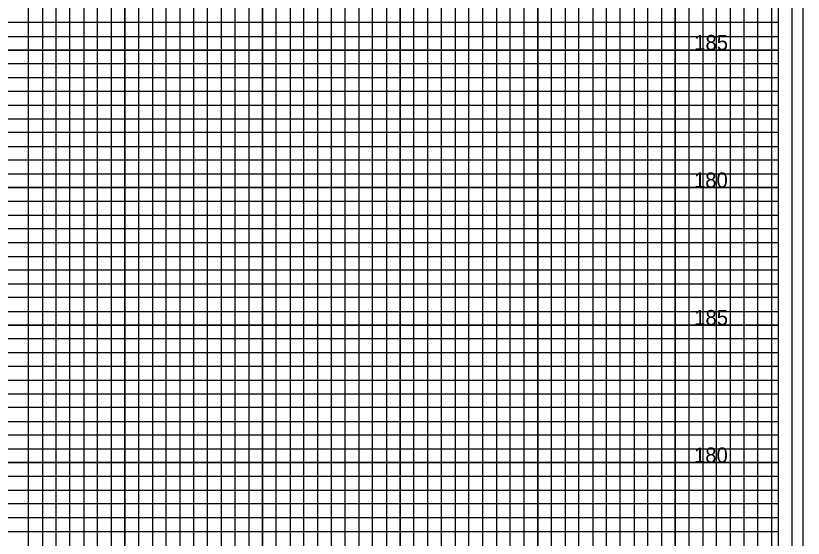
# Model space of a CAD drawing. Extents: x -4 to 103, y -2 to 6583.
# Drawn here: x 74.78 to 103.4, y 598.85 to 617.85 of the extents above; entities that cross this region are included whole.
import ezdxf

# ---------------------------------------------------------------- set-up
doc = ezdxf.new("R2010")
doc.units = 0
for name, color, linetype in [('Prop XS Elevation Labels', 7, 'Continuous'), ('Sheet Cross Section CELL', 7, 'Continuous'), ('Sheet Cross Section Grid Major CELL', 7, 'Continuous'), ('Sheet Cross Section Grid Middle CELL', 7, 'Continuous'), ('Sheet DOT Grid CELL', 7, 'Continuous'), ('Sheet Plot Border Inside CELL', 7, 'Continuous'), ('Sheet Plot Border Outside CELL', 7, 'Continuous')]:
    doc.layers.add(name, color=color, linetype=linetype)

msp = doc.modelspace()

# ---------------------------------------------------------------- linework, layer by layer
at = {"layer": 'Sheet Cross Section CELL'}
msp.add_lwpolyline([(102.5, 631.6), (0, 631.6), (0, 566.6), (102.5, 566.6)], close=True, dxfattribs=at)
at = {"layer": 'Sheet Cross Section Grid Major CELL'}
for points in [[(91.25, 566.6), (91.25, 630.025), (93.75, 630.025), (93.75, 566.6)], [(96.25, 566.6), (96.25, 630.025), (98.75, 630.025), (98.75, 566.6)], [(101.25, 566.6), (101.25, 630.025)], [(76.25, 566.6), (76.25, 628.6), (78.75, 628.6), (78.75, 566.6)], [(81.25, 566.6), (81.25, 628.6), (83.75, 628.6), (83.75, 566.6)], [(86.25, 566.6), (86.25, 628.6), (88.75, 628.6), (88.75, 566.6)], [(0, 614.1), (102.5, 614.1), (102.5, 616.6), (0, 616.6)], [(0, 609.1), (102.5, 609.1), (102.5, 611.6), (0, 611.6)], [(0, 604.1), (102.5, 604.1), (102.5, 606.6), (0, 606.6)], [(0, 599.1), (102.5, 599.1), (102.5, 601.6), (0, 601.6)]]:
    msp.add_lwpolyline(points, dxfattribs=at)
at = {"layer": 'Sheet Cross Section Grid Middle CELL'}
for points in [[(90.25, 566.6), (90.25, 630.025), (90.75, 630.025), (90.75, 566.6)], [(91.75, 566.6), (91.75, 630.025), (92.25, 630.025), (92.25, 566.6)], [(92.75, 566.6), (92.75, 630.025), (93.25, 630.025), (93.25, 566.6)], [(94.25, 566.6), (94.25, 630.025), (94.75, 630.025), (94.75, 566.6)], [(95.25, 566.6), (95.25, 630.025), (95.75, 630.025), (95.75, 566.6)], [(96.75, 566.6), (96.75, 630.025), (97.25, 630.025), (97.25, 566.6)], [(97.75, 566.6), (97.75, 630.025), (98.25, 630.025), (98.25, 566.6)], [(99.25, 566.6), (99.25, 630.025), (99.75, 630.025), (99.75, 566.6)], [(100.25, 566.6), (100.25, 630.025)], [(100.25, 630.025), (100.75, 630.025), (100.75, 566.6), (101.75, 566.6), (101.75, 630.025), (102.25, 630.025), (102.25, 566.6)], [(75.25, 566.6), (75.25, 628.6), (75.75, 628.6), (75.75, 566.6)], [(76.75, 566.6), (76.75, 628.6), (77.25, 628.6), (77.25, 566.6)], [(77.75, 566.6), (77.75, 628.6), (78.25, 628.6), (78.25, 566.6)], [(79.25, 566.6), (79.25, 628.6), (79.75, 628.6), (79.75, 566.6)], [(80.25, 566.6), (80.25, 628.6), (80.75, 628.6), (80.75, 566.6)], [(81.75, 566.6), (81.75, 628.6), (82.25, 628.6), (82.25, 566.6)], [(82.75, 566.6), (82.75, 628.6), (83.25, 628.6), (83.25, 566.6)], [(84.25, 566.6), (84.25, 628.6), (84.75, 628.6), (84.75, 566.6)], [(85.25, 566.6), (85.25, 628.6), (85.75, 628.6), (85.75, 566.6)], [(86.75, 566.6), (86.75, 628.6), (87.25, 628.6), (87.25, 566.6)], [(87.75, 566.6), (87.75, 628.6), (88.25, 628.6), (88.25, 566.6)], [(89.25, 566.6), (89.25, 628.6), (89.75, 628.6), (89.75, 566.6)], [(0, 617.1), (102.5, 617.1), (102.5, 617.6), (0, 617.6)], [(0, 615.6), (102.5, 615.6), (102.5, 616.1), (0, 616.1)], [(0, 614.6), (102.5, 614.6), (102.5, 615.1), (0, 615.1)], [(0, 613.1), (102.5, 613.1), (102.5, 613.6), (0, 613.6)], [(0, 612.1), (102.5, 612.1), (102.5, 612.6), (0, 612.6)], [(0, 610.6), (102.5, 610.6), (102.5, 611.1), (0, 611.1)], [(0, 609.6), (102.5, 609.6), (102.5, 610.1), (0, 610.1)], [(0, 608.1), (102.5, 608.1), (102.5, 608.6), (0, 608.6)], [(0, 607.1), (102.5, 607.1), (102.5, 607.6), (0, 607.6)], [(0, 605.6), (102.5, 605.6), (102.5, 606.1), (0, 606.1)], [(0, 604.6), (102.5, 604.6), (102.5, 605.1), (0, 605.1)], [(0, 603.1), (102.5, 603.1), (102.5, 603.6), (0, 603.6)], [(0, 602.1), (102.5, 602.1), (102.5, 602.6), (0, 602.6)], [(0, 600.6), (102.5, 600.6), (102.5, 601.1), (0, 601.1)], [(0, 599.6), (102.5, 599.6), (102.5, 600.1), (0, 600.1)]]:
    msp.add_lwpolyline(points, dxfattribs=at)
at = {"layer": 'Sheet DOT Grid CELL'}
for p, q in [((91.25, 566.6), (91.25, 630.025)), ((93.75, 566.6), (93.75, 630.025)), ((96.25, 566.6), (96.25, 630.025)), ((98.75, 566.6), (98.75, 630.025)), ((101.25, 566.6), (101.25, 630.025)), ((76.25, 566.6), (76.25, 628.6)), ((78.75, 566.6), (78.75, 628.6)), ((81.25, 566.6), (81.25, 628.6)), ((83.75, 566.6), (83.75, 628.6)), ((86.25, 566.6), (86.25, 628.6)), ((88.75, 566.6), (88.75, 628.6)), ((0, 616.6), (102.5, 616.6)), ((0, 614.1), (102.5, 614.1)), ((0, 611.6), (102.5, 611.6)), ((0, 609.1), (102.5, 609.1)), ((0, 606.6), (102.5, 606.6)), ((0, 604.1), (102.5, 604.1)), ((0, 601.6), (102.5, 601.6)), ((0, 599.1), (102.5, 599.1))]:
    msp.add_line(p, q, dxfattribs=at)
at = {"layer": 'Sheet Plot Border Inside CELL'}
msp.add_lwpolyline([(103, 632.6), (-2.8, 632.6), (-2.8, 565.6), (103, 565.6)], close=True, dxfattribs=at)
at = {"layer": 'Sheet Plot Border Outside CELL'}
msp.add_lwpolyline([(103.4, 634), (-3.5, 634), (-3.5, 564.175), (103.4, 564.175)], close=True, dxfattribs=at)

# ---------------------------------------------------------------- texts
at = {"layer": 'Prop XS Elevation Labels'}
for s, p in [('185', (99.438, 616.6)), ('180', (99.43, 611.6)), ('185', (99.438, 606.6)), ('180', (99.43, 601.6))]:
    msp.add_text(s, height=0.55, dxfattribs=at).set_placement(p)

doc.saveas('drawing.dxf')
